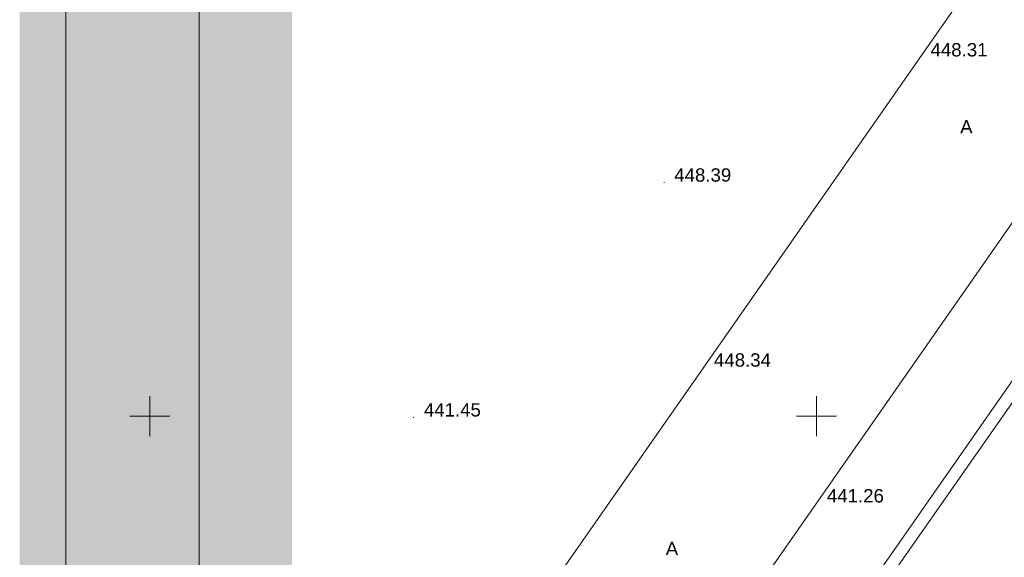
# Model space of a CAD drawing. Header units: millimetres. Extents: x 918404 to 1362154, y 4120617 to 4364104.
# Tile 540 of 649: x 1307746 to 1322510, y 4133912 to 4141977. Entities that reach past the tile are written whole.
import ezdxf

# ---------------------------------------------------------------- set-up
doc = ezdxf.new("R2010")
doc.units = ezdxf.units.MM
doc.header["$MEASUREMENT"] = 0
for name, color, linetype, lineweight in [('(001) Сетка_Ном._пера__132', 132, 'Continuous', 18), ('(004) Точки рельефа_Ном._пера__7', 7, 'Continuous', 18), ('(007) Здания_Ном._пера__7', 7, 'Continuous', 18), ('(025) Дорога_Ном._пера__7', 7, 'Continuous', 18), ('0_Ном._пера__174', 174, 'Continuous', 18), ('0_Ном._пера__255', 255, 'Continuous', 18)]:
    doc.layers.add(name, color=color, linetype=linetype, lineweight=lineweight)
doc.styles.add('СГЕНЕРИР_СТИЛЬ_1', font='arial.ttf')

msp = doc.modelspace()

# ---------------------------------------------------------------- hatches: boundary and pattern name
at = {"layer": '0_Ном._пера__255', "linetype": 'Continuous'}
h = msp.add_hatch(color=256, dxfattribs=at)
h.paths.add_polyline_path([(1307746.4, 4155250.1), (1307746.4, 4124243.8), (1351126, 4124243.8), (1351126, 4155250.1)])
h.paths.add_polyline_path([(1311830.5, 4125406.1), (1311830.5, 4152850.3), (1335731.4, 4152850.3), (1335731.4, 4145280.9), (1336968.5, 4145280.9), (1336968.5, 4131414.5), (1330513.3, 4131414.5), (1330513.3, 4125406.1)], flags=0)

# ---------------------------------------------------------------- linework, layer by layer
at = {"layer": '(001) Сетка_Ном._пера__132', "linetype": 'Continuous'}
for p, q in [((1309696.4, 4136331.4), (1309696.4, 4135731.4)), ((1319696.4, 4136331.4), (1319696.4, 4135731.4)), ((1309396.4, 4136031.4), (1309996.4, 4136031.4)), ((1319396.4, 4136031.4), (1319996.4, 4136031.4))]:
    msp.add_line(p, q, dxfattribs=at)
at = {"layer": '(004) Точки рельефа_Ном._пера__7', "linetype": 'Continuous'}
for p, q in [((1321245.6, 4141412.1), (1321255.6, 4141412.1)), ((1317402.7, 4139533.3), (1317412.7, 4139533.3)), ((1317998.4, 4136757.9), (1318008.4, 4136757.9)), ((1313648.4, 4136010.4), (1313658.4, 4136010.4)), ((1319691.8, 4134721.6), (1319701.8, 4134721.6))]:
    msp.add_line(p, q, dxfattribs=at)
at = {"layer": '(007) Здания_Ном._пера__7', "linetype": 'Continuous'}
for p, q in [((1331511, 4156125.1), (1312791, 4129294.3)), ((1334625.1, 4156125.1), (1314882.6, 4127828.9)), ((1336278, 4156125.1), (1315940.4, 4126975.8)), ((1336506, 4156125.1), (1316097.6, 4126874.4))]:
    msp.add_line(p, q, dxfattribs=at)
at = {"layer": '0_Ном._пера__174', "linetype": 'Continuous', "flags": 128}
for points in [[(1308437.1, 4124906.1), (1308437.1, 4154186.1), (1350437.1, 4154186.1), (1350437.1, 4124906.1)], [(1310437.1, 4153686.1), (1349937.1, 4153686.1), (1349937.1, 4125406.1), (1310437.1, 4125406.1)]]:
    msp.add_lwpolyline(points, close=True, dxfattribs=at)

# ---------------------------------------------------------------- texts
at = {"layer": '(004) Точки рельефа_Ном._пера__7', "linetype": 'Continuous', "char_height": 200, "attachment_point": 7, "rotation": 0.00244, "style": 'СГЕНЕРИР_СТИЛЬ_1'}
for s, insert in [('{448.31}', (1321404.3, 4141423.4)), ('{448.39}', (1317561.4, 4139544.6)), ('{448.34}', (1318157.1, 4136769.7)), ('{441.45}', (1313807.1, 4136021.9)), ('{441.26}', (1319850.4, 4134733.1))]:
    msp.add_mtext(s, dxfattribs=dict(at, insert=insert))
at = {"layer": '(025) Дорога_Ном._пера__7', "linetype": 'Continuous', "char_height": 200, "attachment_point": 7, "style": 'СГЕНЕРИР_СТИЛЬ_1'}
for insert in [(1321848.3, 4140271.4), (1317433.6, 4133944.9)]:
    msp.add_mtext('{A}', dxfattribs=dict(at, insert=insert))

doc.saveas('drawing.dxf')
